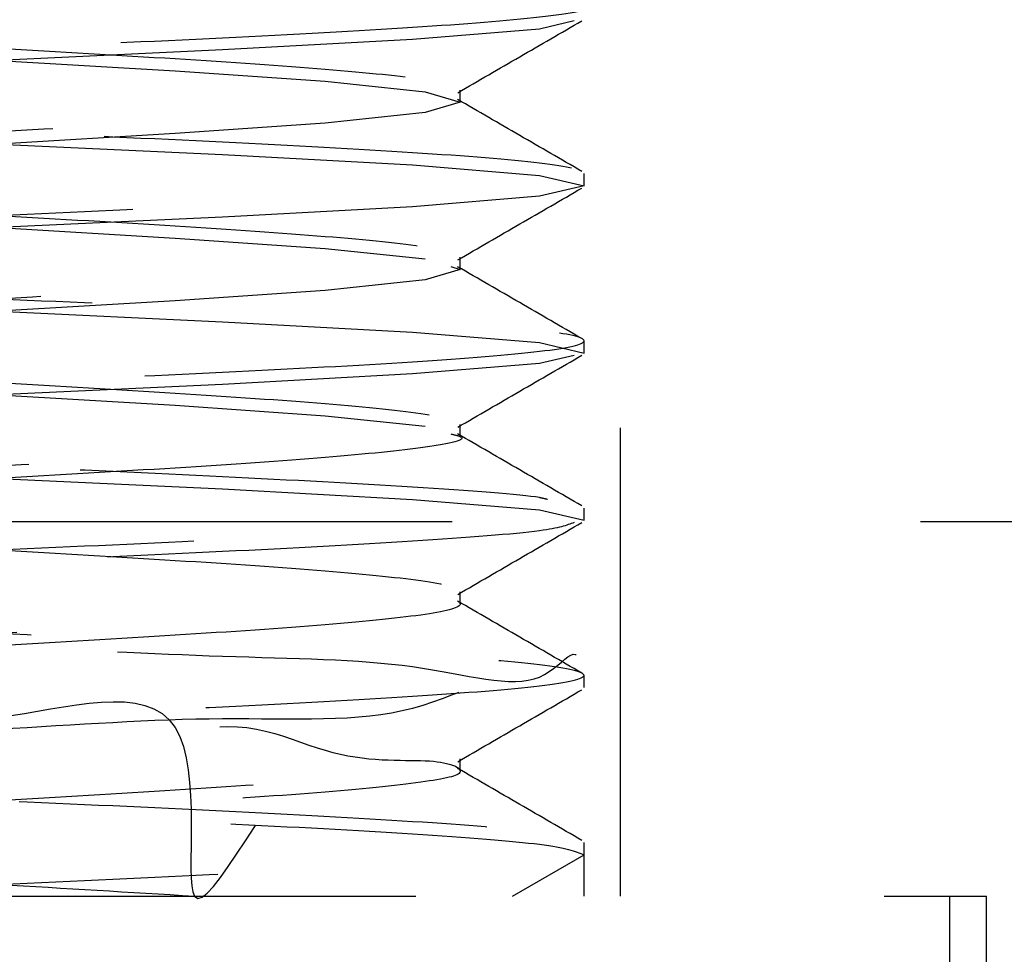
# Model space of a CAD drawing. Header units: inches. Extents: x 1907 to 2452, y -210 to -54.
# Tile 714 of 1056: x 2144.729 to 2144.939, y -177.504 to -177.305. Entities that reach past the tile are written whole.
import ezdxf

# ---------------------------------------------------------------- set-up
doc = ezdxf.new("R2010")
doc.units = ezdxf.units.IN
doc.header["$LTSCALE"] = 0.5
doc.header["$MEASUREMENT"] = 0
doc.linetypes.add('HIDDEN', pattern=[0.22499999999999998, 0.15, -0.075])
doc.layers.add('SID-M-H', color=4, linetype='HIDDEN')

msp = doc.modelspace()

# ---------------------------------------------------------------- linework, layer by layer
at = {"layer": 'SID-M-H'}
for p, q in [((2144.856872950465, -177.491832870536), (2144.856872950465, -177.081832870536)), ((2144.839545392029, -177.3066691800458), (2144.812448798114, -177.3089013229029)), ((2144.846930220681, -177.3049367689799), (2144.839545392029, -177.3066691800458)), ((2144.812448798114, -177.3089013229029), (2144.771895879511, -177.3111334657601)), ((2144.771895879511, -177.3111334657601), (2144.724060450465, -177.3133656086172)), ((2144.724060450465, -177.3133656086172), (2144.761785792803, -177.3155977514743)), ((2144.761785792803, -177.3155977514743), (2144.793767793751, -177.3178298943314)), ((2144.793767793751, -177.3178298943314), (2144.815137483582, -177.3200620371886)), ((2144.815137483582, -177.3200620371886), (2144.822641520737, -177.3222941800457)), ((2144.822641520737, -177.3222941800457), (2144.822641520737, -177.319690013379)), ((2144.822641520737, -177.3222941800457), (2144.815137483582, -177.3245263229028)), ((2144.815137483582, -177.3245263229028), (2144.793767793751, -177.3267584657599)), ((2144.793767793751, -177.3267584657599), (2144.761785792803, -177.3289906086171)), ((2144.761785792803, -177.3289906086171), (2144.724060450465, -177.3312227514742)), ((2144.724060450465, -177.3312227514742), (2144.771895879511, -177.3334548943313)), ((2144.771895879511, -177.3334548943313), (2144.812448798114, -177.3356870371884)), ((2144.812448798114, -177.3356870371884), (2144.839545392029, -177.3379191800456)), ((2144.839545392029, -177.3379191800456), (2144.849060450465, -177.3401513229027)), ((2144.849060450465, -177.3401513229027), (2144.849060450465, -177.337547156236)), ((2144.849060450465, -177.3401513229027), (2144.839545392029, -177.3423834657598)), ((2144.839545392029, -177.3423834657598), (2144.812448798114, -177.3446156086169)), ((2144.812448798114, -177.3446156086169), (2144.771895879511, -177.3468477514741)), ((2144.771895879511, -177.3468477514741), (2144.724060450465, -177.3490798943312)), ((2144.724060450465, -177.3490798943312), (2144.761785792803, -177.3513120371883)), ((2144.761785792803, -177.3513120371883), (2144.793767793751, -177.3535441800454)), ((2144.793767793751, -177.3535441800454), (2144.815137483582, -177.3557763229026)), ((2144.815137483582, -177.3557763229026), (2144.815137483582, -177.3557763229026)), ((2144.822641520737, -177.3580084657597), (2144.822641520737, -177.355404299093)), ((2144.822641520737, -177.3580084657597), (2144.815137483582, -177.3602406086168)), ((2144.820629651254, -177.3574100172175), (2144.822641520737, -177.3580084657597)), ((2144.815137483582, -177.3602406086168), (2144.793767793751, -177.3624727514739)), ((2144.793767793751, -177.3624727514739), (2144.761785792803, -177.3647048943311)), ((2144.761785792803, -177.3647048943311), (2144.724060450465, -177.3669370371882)), ((2144.724060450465, -177.3669370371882), (2144.771895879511, -177.3691691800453)), ((2144.771895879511, -177.3691691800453), (2144.812448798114, -177.3714013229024)), ((2144.812448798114, -177.3714013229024), (2144.839545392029, -177.3736334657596)), ((2144.839545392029, -177.3736334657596), (2144.849060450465, -177.3758656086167)), ((2144.849060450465, -177.3758656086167), (2144.849060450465, -177.37326144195)), ((2144.849060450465, -177.3758656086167), (2144.849060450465, -177.3758656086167)), ((2144.839545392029, -177.3780977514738), (2144.812448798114, -177.3803298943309)), ((2144.846930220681, -177.3763653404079), (2144.839545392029, -177.3780977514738)), ((2144.812448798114, -177.3803298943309), (2144.771895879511, -177.3825620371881)), ((2144.771895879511, -177.3825620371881), (2144.724060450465, -177.3847941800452)), ((2144.724060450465, -177.3847941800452), (2144.761785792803, -177.3870263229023)), ((2144.761785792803, -177.3870263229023), (2144.793767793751, -177.3892584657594)), ((2144.793767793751, -177.3892584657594), (2144.815137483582, -177.3914906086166)), ((2144.815137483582, -177.3914906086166), (2144.815137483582, -177.3914906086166)), ((2144.822641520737, -177.3937227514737), (2144.822641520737, -177.391118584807)), ((2144.724060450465, -177.4026513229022), (2144.771895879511, -177.4048834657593)), ((2144.771895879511, -177.4048834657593), (2144.812448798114, -177.4071156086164)), ((2144.812448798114, -177.4071156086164), (2144.839545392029, -177.4093477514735)), ((2144.839545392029, -177.4093477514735), (2144.849060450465, -177.4115798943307)), ((2144.849060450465, -177.4115798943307), (2144.849060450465, -177.408975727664)), ((2144.120886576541, -177.411832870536), (2146.808886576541, -177.411832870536)), ((2144.120886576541, -177.411832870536), (2146.808886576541, -177.411832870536)), ((2144.849060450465, -177.4115798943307), (2144.849060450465, -177.4115798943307)), ((2144.822641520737, -177.4294370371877), (2144.822641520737, -177.426832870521)), ((2144.849060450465, -177.4472941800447), (2144.849060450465, -177.444690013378)), ((2144.822641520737, -177.4651513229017), (2144.822641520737, -177.462547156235)), ((2144.849060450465, -177.4830084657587), (2144.849060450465, -177.480404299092)), ((2144.833776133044, -177.491832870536), (2144.849060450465, -177.4830084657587)), ((2144.849060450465, -177.491832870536), (2144.849060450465, -177.4830084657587)), ((2144.513122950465, -177.491832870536), (2144.934997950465, -177.491832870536)), ((2144.927185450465, -177.7214247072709), (2144.927185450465, -177.491832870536)), ((2144.934997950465, -177.741832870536), (2144.934997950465, -177.491832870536))]:
    msp.add_line(p, q, dxfattribs=at)
for points, knots in [([(2144.631336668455, -176.1964323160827), (2144.631801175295, -176.1965955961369), (2144.634382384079, -176.19750292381), (2144.653311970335, -176.1991542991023), (2144.685145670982, -176.2013864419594), (2144.7241159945, -176.2036185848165), (2144.762753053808, -176.2058507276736), (2144.795586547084, -176.2080828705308), (2144.81750752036, -176.2103150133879), (2144.825208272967, -176.212547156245), (2144.817508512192, -176.2147792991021), (2144.795582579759, -176.2170114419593), (2144.76276793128, -176.2192435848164), (2144.724060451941, -176.2214757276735), (2144.685352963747, -176.2237078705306), (2144.652538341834, -176.2259400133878), (2144.630612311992, -176.2281721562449), (2144.622912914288, -176.230404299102), (2144.630612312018, -176.2326364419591), (2144.652538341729, -176.2348685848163), (2144.685352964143, -176.2371007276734), (2144.724060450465, -176.2393328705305), (2144.762767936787, -176.2415650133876), (2144.795582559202, -176.2437971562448), (2144.81750858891, -176.2460292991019), (2144.82520798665, -176.248261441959), (2144.81750858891, -176.2504935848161), (2144.795582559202, -176.2527257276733), (2144.762767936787, -176.2549578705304), (2144.724060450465, -176.2571900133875), (2144.685352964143, -176.2594221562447), (2144.652538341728, -176.2616542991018), (2144.63061231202, -176.2638864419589), (2144.62291291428, -176.266118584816), (2144.63061231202, -176.2683507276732), (2144.652538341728, -176.2705828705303), (2144.685352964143, -176.2728150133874), (2144.724060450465, -176.2750471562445), (2144.762767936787, -176.2772792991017), (2144.795582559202, -176.2795114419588), (2144.81750858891, -176.2817435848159), (2144.82520798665, -176.283975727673), (2144.81750858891, -176.2862078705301), (2144.795582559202, -176.2884400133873), (2144.762767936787, -176.2906721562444), (2144.724060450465, -176.2929042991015), (2144.685352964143, -176.2951364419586), (2144.652538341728, -176.2973685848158), (2144.63061231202, -176.2996007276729), (2144.62291291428, -176.30183287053), (2144.63061231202, -176.3040650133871), (2144.652538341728, -176.3062971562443), (2144.685352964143, -176.3085292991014), (2144.724060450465, -176.3107614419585), (2144.762767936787, -176.3129935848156), (2144.795582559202, -176.3152257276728), (2144.81750858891, -176.3174578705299), (2144.82520798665, -176.319690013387), (2144.81750858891, -176.3219221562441), (2144.795582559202, -176.3241542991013), (2144.762767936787, -176.3263864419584), (2144.724060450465, -176.3286185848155), (2144.685352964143, -176.3308507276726), (2144.652538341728, -176.3330828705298), (2144.63061231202, -176.3353150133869), (2144.62291291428, -176.337547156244), (2144.63061231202, -176.3397792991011), (2144.652538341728, -176.3420114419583), (2144.685352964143, -176.3442435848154), (2144.724060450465, -176.3464757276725), (2144.762767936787, -176.3487078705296), (2144.795582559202, -176.3509400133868), (2144.81750858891, -176.3531721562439), (2144.82520798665, -176.355404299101), (2144.81750858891, -176.3576364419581), (2144.795582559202, -176.3598685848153), (2144.762767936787, -176.3621007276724), (2144.724060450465, -176.3643328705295), (2144.685352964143, -176.3665650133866), (2144.652538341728, -176.3687971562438), (2144.63061231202, -176.3710292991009), (2144.62291291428, -176.373261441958), (2144.63061231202, -176.3754935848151), (2144.652538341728, -176.3777257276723), (2144.685352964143, -176.3799578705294), (2144.724060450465, -176.3821900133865), (2144.762767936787, -176.3844221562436), (2144.795582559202, -176.3866542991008), (2144.81750858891, -176.3888864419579), (2144.82520798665, -176.391118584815), (2144.81750858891, -176.3933507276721), (2144.795582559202, -176.3955828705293), (2144.762767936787, -176.3978150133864), (2144.724060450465, -176.4000471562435), (2144.685352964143, -176.4022792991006), (2144.652538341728, -176.4045114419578), (2144.63061231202, -176.4067435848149), (2144.62291291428, -176.408975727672), (2144.63061231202, -176.4112078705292), (2144.652538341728, -176.4134400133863), (2144.685352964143, -176.4156721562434), (2144.724060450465, -176.4179042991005), (2144.762767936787, -176.4201364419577), (2144.795582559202, -176.4223685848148), (2144.81750858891, -176.4246007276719), (2144.82520798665, -176.426832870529), (2144.81750858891, -176.4290650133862), (2144.795582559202, -176.4312971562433), (2144.762767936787, -176.4335292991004), (2144.724060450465, -176.4357614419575), (2144.685352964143, -176.4379935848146), (2144.652538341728, -176.4402257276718), (2144.63061231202, -176.4424578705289), (2144.62291291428, -176.444690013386), (2144.63061231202, -176.4469221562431), (2144.652538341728, -176.4491542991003), (2144.685352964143, -176.4513864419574), (2144.724060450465, -176.4536185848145), (2144.762767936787, -176.4558507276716), (2144.795582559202, -176.4580828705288), (2144.81750858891, -176.4603150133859), (2144.82520798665, -176.462547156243), (2144.81750858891, -176.4647792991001), (2144.795582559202, -176.4670114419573), (2144.762767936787, -176.4692435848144), (2144.724060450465, -176.4714757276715), (2144.685352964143, -176.4737078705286), (2144.652538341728, -176.4759400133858), (2144.63061231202, -176.4781721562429), (2144.62291291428, -176.4804042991), (2144.63061231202, -176.4826364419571), (2144.652538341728, -176.4848685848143), (2144.685352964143, -176.4871007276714), (2144.724060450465, -176.4893328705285), (2144.762767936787, -176.4915650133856), (2144.795582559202, -176.4937971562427), (2144.81750858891, -176.4960292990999), (2144.82520798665, -176.498261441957), (2144.81750858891, -176.5004935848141), (2144.795582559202, -176.5027257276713), (2144.762767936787, -176.5049578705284), (2144.724060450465, -176.5071900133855), (2144.685352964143, -176.5094221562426), (2144.652538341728, -176.5116542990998), (2144.63061231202, -176.5138864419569), (2144.62291291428, -176.516118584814), (2144.63061231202, -176.5183507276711), (2144.652538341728, -176.5205828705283), (2144.685352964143, -176.5228150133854), (2144.724060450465, -176.5250471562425), (2144.762767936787, -176.5272792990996), (2144.795582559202, -176.5295114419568), (2144.81750858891, -176.5317435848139), (2144.82520798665, -176.533975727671), (2144.81750858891, -176.5362078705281), (2144.795582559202, -176.5384400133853), (2144.762767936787, -176.5406721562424), (2144.724060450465, -176.5429042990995), (2144.685352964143, -176.5451364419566), (2144.652538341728, -176.5473685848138), (2144.63061231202, -176.5496007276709), (2144.62291291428, -176.551832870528), (2144.63061231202, -176.5540650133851), (2144.652538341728, -176.5562971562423), (2144.685352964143, -176.5585292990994), (2144.724060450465, -176.5607614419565), (2144.762767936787, -176.5629935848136), (2144.795582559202, -176.5652257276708), (2144.81750858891, -176.5674578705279), (2144.82520798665, -176.569690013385), (2144.81750858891, -176.5719221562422), (2144.795582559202, -176.5741542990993), (2144.762767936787, -176.5763864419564), (2144.724060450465, -176.5786185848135), (2144.685352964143, -176.5808507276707), (2144.652538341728, -176.5830828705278), (2144.63061231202, -176.5853150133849), (2144.62291291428, -176.587547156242), (2144.63061231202, -176.5897792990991), (2144.652538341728, -176.5920114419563), (2144.685352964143, -176.5942435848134), (2144.724060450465, -176.5964757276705), (2144.762767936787, -176.5987078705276), (2144.795582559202, -176.6009400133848), (2144.81750858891, -176.6031721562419), (2144.82520798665, -176.605404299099), (2144.81750858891, -176.6076364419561), (2144.795582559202, -176.6098685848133), (2144.762767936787, -176.6121007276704), (2144.724060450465, -176.6143328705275), (2144.685352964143, -176.6165650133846), (2144.652538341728, -176.6187971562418), (2144.63061231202, -176.6210292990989), (2144.62291291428, -176.623261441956), (2144.63061231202, -176.6254935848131), (2144.652538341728, -176.6277257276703), (2144.685352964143, -176.6299578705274), (2144.724060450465, -176.6321900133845), (2144.762767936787, -176.6344221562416), (2144.795582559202, -176.6366542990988), (2144.81750858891, -176.6388864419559), (2144.82520798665, -176.641118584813), (2144.81750858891, -176.6433507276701), (2144.795582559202, -176.6455828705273), (2144.762767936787, -176.6478150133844), (2144.724060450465, -176.6500471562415), (2144.685352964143, -176.6522792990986), (2144.652538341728, -176.6545114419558), (2144.63061231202, -176.6567435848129), (2144.62291291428, -176.65897572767), (2144.63061231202, -176.6612078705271), (2144.652538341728, -176.6634400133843), (2144.685352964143, -176.6656721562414), (2144.724060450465, -176.6679042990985), (2144.762767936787, -176.6701364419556), (2144.795582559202, -176.6723685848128), (2144.81750858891, -176.6746007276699), (2144.82520798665, -176.676832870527), (2144.81750858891, -176.6790650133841), (2144.795582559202, -176.6812971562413), (2144.762767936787, -176.6835292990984), (2144.724060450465, -176.6857614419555), (2144.685352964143, -176.6879935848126), (2144.652538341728, -176.6902257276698), (2144.63061231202, -176.6924578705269), (2144.62291291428, -176.694690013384), (2144.63061231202, -176.6969221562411), (2144.652538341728, -176.6991542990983), (2144.685352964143, -176.7013864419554), (2144.724060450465, -176.7036185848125), (2144.762767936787, -176.7058507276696), (2144.795582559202, -176.7080828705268), (2144.81750858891, -176.7103150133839), (2144.82520798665, -176.712547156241), (2144.81750858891, -176.7147792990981), (2144.795582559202, -176.7170114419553), (2144.762767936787, -176.7192435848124), (2144.724060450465, -176.7214757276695), (2144.685352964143, -176.7237078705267), (2144.652538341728, -176.7259400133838), (2144.63061231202, -176.7281721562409), (2144.62291291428, -176.730404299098), (2144.63061231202, -176.7326364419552), (2144.652538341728, -176.7348685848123), (2144.685352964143, -176.7371007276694), (2144.724060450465, -176.7393328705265), (2144.762767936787, -176.7415650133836), (2144.795582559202, -176.7437971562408), (2144.81750858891, -176.7460292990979), (2144.82520798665, -176.748261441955), (2144.81750858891, -176.7504935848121), (2144.795582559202, -176.7527257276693), (2144.762767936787, -176.7549578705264), (2144.724060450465, -176.7571900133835), (2144.685352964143, -176.7594221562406), (2144.652538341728, -176.7616542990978), (2144.63061231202, -176.7638864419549), (2144.62291291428, -176.766118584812), (2144.63061231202, -176.7683507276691), (2144.652538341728, -176.7705828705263), (2144.685352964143, -176.7728150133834), (2144.724060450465, -176.7750471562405), (2144.762767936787, -176.7772792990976), (2144.795582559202, -176.7795114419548), (2144.81750858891, -176.7817435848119), (2144.82520798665, -176.783975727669), (2144.81750858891, -176.7862078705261), (2144.795582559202, -176.7884400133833), (2144.762767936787, -176.7906721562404), (2144.724060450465, -176.7929042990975), (2144.685352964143, -176.7951364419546), (2144.652538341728, -176.7973685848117), (2144.63061231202, -176.7996007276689), (2144.62291291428, -176.801832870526), (2144.63061231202, -176.8040650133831), (2144.652538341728, -176.8062971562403), (2144.685352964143, -176.8085292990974), (2144.724060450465, -176.8107614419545), (2144.762767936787, -176.8129935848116), (2144.795582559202, -176.8152257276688), (2144.81750858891, -176.8174578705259), (2144.82520798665, -176.819690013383), (2144.81750858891, -176.8219221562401), (2144.795582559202, -176.8241542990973), (2144.762767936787, -176.8263864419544), (2144.724060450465, -176.8286185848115), (2144.685352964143, -176.8308507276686), (2144.652538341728, -176.8330828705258), (2144.63061231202, -176.8353150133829), (2144.62291291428, -176.83754715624), (2144.63061231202, -176.8397792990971), (2144.652538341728, -176.8420114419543), (2144.685352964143, -176.8442435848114), (2144.724060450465, -176.8464757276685), (2144.762767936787, -176.8487078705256), (2144.795582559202, -176.8509400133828), (2144.81750858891, -176.8531721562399), (2144.82520798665, -176.855404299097), (2144.81750858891, -176.8576364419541), (2144.795582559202, -176.8598685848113), (2144.762767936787, -176.8621007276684), (2144.724060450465, -176.8643328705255), (2144.685352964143, -176.8665650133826), (2144.652538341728, -176.8687971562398), (2144.63061231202, -176.8710292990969), (2144.62291291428, -176.873261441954), (2144.63061231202, -176.8754935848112), (2144.652538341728, -176.8777257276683), (2144.685352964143, -176.8799578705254), (2144.724060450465, -176.8821900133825), (2144.762767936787, -176.8844221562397), (2144.795582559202, -176.8866542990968), (2144.81750858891, -176.8888864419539), (2144.82520798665, -176.891118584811), (2144.81750858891, -176.8933507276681), (2144.795582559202, -176.8955828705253), (2144.762767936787, -176.8978150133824), (2144.724060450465, -176.9000471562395), (2144.685352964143, -176.9022792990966), (2144.652538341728, -176.9045114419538), (2144.63061231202, -176.9067435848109), (2144.62291291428, -176.908975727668), (2144.63061231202, -176.9112078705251), (2144.652538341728, -176.9134400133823), (2144.685352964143, -176.9156721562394), (2144.724060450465, -176.9179042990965), (2144.762767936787, -176.9201364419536), (2144.795582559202, -176.9223685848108), (2144.81750858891, -176.9246007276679), (2144.82520798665, -176.926832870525), (2144.81750858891, -176.9290650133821), (2144.795582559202, -176.9312971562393), (2144.762767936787, -176.9335292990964), (2144.724060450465, -176.9357614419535), (2144.685352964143, -176.9379935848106), (2144.652538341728, -176.9402257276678), (2144.63061231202, -176.9424578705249), (2144.62291291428, -176.944690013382), (2144.63061231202, -176.9469221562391), (2144.652538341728, -176.9491542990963), (2144.685352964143, -176.9513864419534), (2144.724060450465, -176.9536185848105), (2144.762767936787, -176.9558507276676), (2144.795582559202, -176.9580828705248), (2144.81750858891, -176.9603150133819), (2144.82520798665, -176.962547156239), (2144.81750858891, -176.9647792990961), (2144.795582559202, -176.9670114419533), (2144.762767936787, -176.9692435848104), (2144.724060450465, -176.9714757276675), (2144.685352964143, -176.9737078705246), (2144.652538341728, -176.9759400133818), (2144.63061231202, -176.9781721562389), (2144.62291291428, -176.980404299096), (2144.63061231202, -176.9826364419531), (2144.652538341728, -176.9848685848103), (2144.685352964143, -176.9871007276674), (2144.724060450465, -176.9893328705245), (2144.762767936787, -176.9915650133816), (2144.795582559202, -176.9937971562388), (2144.81750858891, -176.9960292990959), (2144.82520798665, -176.998261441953), (2144.81750858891, -177.0004935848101), (2144.795582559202, -177.0027257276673), (2144.762767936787, -177.0049578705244), (2144.724060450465, -177.0071900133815), (2144.685352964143, -177.0094221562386), (2144.652538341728, -177.0116542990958), (2144.63061231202, -177.0138864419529), (2144.62291291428, -177.01611858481), (2144.63061231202, -177.0183507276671), (2144.652538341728, -177.0205828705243), (2144.685352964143, -177.0228150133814), (2144.724060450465, -177.0250471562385), (2144.762767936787, -177.0272792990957), (2144.795582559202, -177.0295114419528), (2144.81750858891, -177.0317435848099), (2144.82520798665, -177.033975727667), (2144.81750858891, -177.0362078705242), (2144.795582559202, -177.0384400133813), (2144.762767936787, -177.0406721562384), (2144.724060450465, -177.0429042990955), (2144.685352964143, -177.0451364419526), (2144.652538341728, -177.0473685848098), (2144.63061231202, -177.0496007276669), (2144.62291291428, -177.051832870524), (2144.63061231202, -177.0540650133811), (2144.652538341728, -177.0562971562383), (2144.685352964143, -177.0585292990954), (2144.724060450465, -177.0607614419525), (2144.762767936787, -177.0629935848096), (2144.795582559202, -177.0652257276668), (2144.81750858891, -177.0674578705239), (2144.82520798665, -177.069690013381), (2144.81750858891, -177.0719221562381), (2144.795582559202, -177.0741542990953), (2144.762767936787, -177.0763864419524), (2144.724060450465, -177.0786185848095), (2144.685352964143, -177.0808507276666), (2144.652538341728, -177.0830828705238), (2144.63061231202, -177.0853150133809), (2144.62291291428, -177.087547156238), (2144.63061231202, -177.0897792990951), (2144.652538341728, -177.0920114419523), (2144.685352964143, -177.0942435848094), (2144.724060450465, -177.0964757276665), (2144.762767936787, -177.0987078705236), (2144.795582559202, -177.1009400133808), (2144.81750858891, -177.1031721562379), (2144.82520798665, -177.105404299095), (2144.81750858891, -177.1076364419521), (2144.795582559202, -177.1098685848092), (2144.762767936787, -177.1121007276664), (2144.724060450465, -177.1143328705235), (2144.685352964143, -177.1165650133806), (2144.652538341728, -177.1187971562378), (2144.63061231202, -177.1210292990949), (2144.62291291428, -177.123261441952), (2144.63061231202, -177.1254935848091), (2144.652538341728, -177.1277257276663), (2144.685352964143, -177.1299578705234), (2144.724060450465, -177.1321900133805), (2144.762767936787, -177.1344221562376), (2144.795582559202, -177.1366542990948), (2144.81750858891, -177.1388864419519), (2144.82520798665, -177.141118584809), (2144.81750858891, -177.1433507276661), (2144.795582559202, -177.1455828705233), (2144.762767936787, -177.1478150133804), (2144.724060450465, -177.1500471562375), (2144.685352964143, -177.1522792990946), (2144.652538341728, -177.1545114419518), (2144.63061231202, -177.1567435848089), (2144.62291291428, -177.158975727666), (2144.63061231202, -177.1612078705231), (2144.652538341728, -177.1634400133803), (2144.685352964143, -177.1656721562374), (2144.724060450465, -177.1679042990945), (2144.762767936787, -177.1701364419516), (2144.795582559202, -177.1723685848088), (2144.81750858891, -177.1746007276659), (2144.82520798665, -177.176832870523), (2144.81750858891, -177.1790650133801), (2144.795582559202, -177.1812971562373), (2144.762767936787, -177.1835292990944), (2144.724060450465, -177.1857614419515), (2144.685352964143, -177.1879935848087), (2144.652538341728, -177.1902257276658), (2144.63061231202, -177.1924578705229), (2144.62291291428, -177.19469001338), (2144.63061231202, -177.1969221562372), (2144.652538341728, -177.1991542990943), (2144.685352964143, -177.2013864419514), (2144.724060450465, -177.2036185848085), (2144.762767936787, -177.2058507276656), (2144.795582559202, -177.2080828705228), (2144.81750858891, -177.2103150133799), (2144.82520798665, -177.212547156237), (2144.81750858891, -177.2147792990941), (2144.795582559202, -177.2170114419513), (2144.762767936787, -177.2192435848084), (2144.724060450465, -177.2214757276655), (2144.685352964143, -177.2237078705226), (2144.652538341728, -177.2259400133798), (2144.63061231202, -177.2281721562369), (2144.62291291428, -177.230404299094), (2144.63061231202, -177.2326364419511), (2144.652538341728, -177.2348685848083), (2144.685352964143, -177.2371007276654), (2144.724060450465, -177.2393328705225), (2144.762767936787, -177.2415650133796), (2144.795582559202, -177.2437971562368), (2144.81750858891, -177.2460292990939), (2144.82520798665, -177.248261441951), (2144.81750858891, -177.2504935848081), (2144.795582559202, -177.2527257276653), (2144.762767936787, -177.2549578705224), (2144.724060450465, -177.2571900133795), (2144.685352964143, -177.2594221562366), (2144.652538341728, -177.2616542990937), (2144.63061231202, -177.2638864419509), (2144.62291291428, -177.266118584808), (2144.63061231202, -177.2683507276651), (2144.652538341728, -177.2705828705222), (2144.685352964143, -177.2728150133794), (2144.724060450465, -177.2750471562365), (2144.762767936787, -177.2772792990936), (2144.795582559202, -177.2795114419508), (2144.81750858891, -177.2817435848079), (2144.82520798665, -177.283975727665), (2144.81750858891, -177.2862078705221), (2144.795582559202, -177.2884400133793), (2144.762767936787, -177.2906721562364), (2144.724060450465, -177.2929042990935), (2144.685352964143, -177.2951364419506), (2144.652538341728, -177.2973685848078), (2144.63061231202, -177.2996007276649), (2144.62291291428, -177.301832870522), (2144.63061231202, -177.3040650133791), (2144.652538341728, -177.3062971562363), (2144.685352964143, -177.3085292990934), (2144.724060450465, -177.3107614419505), (2144.762767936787, -177.3129935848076), (2144.795582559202, -177.3152257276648), (2144.81750858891, -177.3174578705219), (2144.82520798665, -177.319690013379), (2144.81750858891, -177.3219221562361), (2144.795582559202, -177.3241542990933), (2144.762767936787, -177.3263864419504), (2144.724060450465, -177.3286185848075), (2144.685352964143, -177.3308507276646), (2144.652538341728, -177.3330828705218), (2144.63061231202, -177.3353150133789), (2144.62291291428, -177.337547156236), (2144.63061231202, -177.3397792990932), (2144.652538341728, -177.3420114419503), (2144.685352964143, -177.3442435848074), (2144.724060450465, -177.3464757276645), (2144.762767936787, -177.3487078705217), (2144.795582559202, -177.3509400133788), (2144.81750858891, -177.3531721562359), (2144.82520798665, -177.355404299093), (2144.81750858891, -177.3576364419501), (2144.795582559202, -177.3598685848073), (2144.762767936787, -177.3621007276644), (2144.724060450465, -177.3643328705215), (2144.685352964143, -177.3665650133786), (2144.652538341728, -177.3687971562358), (2144.63061231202, -177.3710292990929), (2144.62291291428, -177.37326144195), (2144.63061231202, -177.3754935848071), (2144.652538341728, -177.3777257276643), (2144.685352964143, -177.3799578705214), (2144.724060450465, -177.3821900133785), (2144.762767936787, -177.3844221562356), (2144.795582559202, -177.3866542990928), (2144.81750858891, -177.3888864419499), (2144.82520798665, -177.391118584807), (2144.81750858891, -177.3933507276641), (2144.795582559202, -177.3955828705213), (2144.762767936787, -177.3978150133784), (2144.724060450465, -177.4000471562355), (2144.685352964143, -177.4022792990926), (2144.652538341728, -177.4045114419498), (2144.63061231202, -177.4067435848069), (2144.62291291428, -177.4089757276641), (2144.63061231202, -177.4112078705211), (2144.652538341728, -177.4134400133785), (2144.685352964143, -177.4156721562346), (2144.724060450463, -177.4179042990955), (2144.762767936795, -177.4201364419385), (2144.795582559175, -177.4223685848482), (2144.817508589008, -177.4246007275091), (2144.825207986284, -177.4268328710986), (2144.817508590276, -177.4290650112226), (2144.795582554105, -177.4312971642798), (2144.762767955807, -177.4335292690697), (2144.724060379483, -177.4357615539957), (2144.685353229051, -177.4379931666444), (2144.652537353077, -177.4402272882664), (2144.630616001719, -177.4424520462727), (2144.622899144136, -177.4447117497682), (2144.630663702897, -177.4468410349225), (2144.652346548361, -177.4494570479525), (2144.686068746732, -177.450256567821), (2144.721389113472, -177.45783533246), (2144.771732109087, -177.4404605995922), (2144.758533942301, -177.5189446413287), (2144.793572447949, -177.4430096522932), (2144.817564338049, -177.4639327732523), (2144.825193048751, -177.461577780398), (2144.817512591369, -177.465039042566), (2144.795581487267, -177.4669418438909), (2144.762768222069, -177.4692622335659), (2144.724060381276, -177.4714707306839), (2144.68535295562, -177.4737092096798), (2144.65253844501, -177.475939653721), (2144.630611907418, -177.478172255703), (2144.622914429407, -177.4804042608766), (2144.630606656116, -177.4826364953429), (2144.652559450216, -177.4848684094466), (2144.685274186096, -177.4871013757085), (2144.725855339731, -177.4894160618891), (2144.752094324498, -177.4909985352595), (2144.765928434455, -177.491832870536)], [0, 0, 0, 0, 0.0003773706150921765, 0.002097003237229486, 0.003816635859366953, 0.005536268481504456, 0.007255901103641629, 0.008975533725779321, 0.01069516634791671, 0.01241479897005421, 0.0141344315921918, 0.0158540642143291, 0.01757369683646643, 0.01929332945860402, 0.02101296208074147, 0.02273259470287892, 0.02445222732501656, 0.02617185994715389, 0.02789149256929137, 0.02961112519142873, 0.03133075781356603, 0.03305039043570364, 0.03477002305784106, 0.03648965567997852, 0.03820928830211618, 0.03992892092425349, 0.04164855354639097, 0.04336818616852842, 0.04508781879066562, 0.04680745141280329, 0.04852708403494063, 0.05024671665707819, 0.05196634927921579, 0.05368598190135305, 0.05540561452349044, 0.05712524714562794, 0.05884487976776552, 0.06056451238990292, 0.06228414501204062, 0.06400377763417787, 0.06572341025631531, 0.06744304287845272, 0.06916267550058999, 0.07088230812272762, 0.07260194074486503, 0.07432157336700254, 0.07604120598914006, 0.07776083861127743, 0.07948047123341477, 0.08120010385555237, 0.08291973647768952, 0.0846393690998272, 0.08635900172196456, 0.0880786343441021, 0.08979826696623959, 0.09151789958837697, 0.0932375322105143, 0.09495716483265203, 0.09667679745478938, 0.09839643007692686, 0.1001160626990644, 0.1018356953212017, 0.1035553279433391, 0.1052749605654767, 0.1069945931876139, 0.1087142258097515, 0.1104338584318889, 0.1121534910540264, 0.113873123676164, 0.1155927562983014, 0.1173123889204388, 0.1190320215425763, 0.1207516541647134, 0.1224712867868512, 0.1241909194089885, 0.1259105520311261, 0.1276301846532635, 0.129349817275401, 0.1310694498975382, 0.1327890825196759, 0.1345087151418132, 0.1362283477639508, 0.1379479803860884, 0.1396676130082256, 0.1413872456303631, 0.1431068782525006, 0.1448265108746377, 0.1465461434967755, 0.148265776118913, 0.1499854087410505, 0.151705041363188, 0.1534246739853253, 0.1551443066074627, 0.1568639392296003, 0.1585835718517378, 0.1603032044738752, 0.1620228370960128, 0.16374246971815, 0.1654621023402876, 0.1671817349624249, 0.1689013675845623, 0.1706210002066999, 0.1723406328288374, 0.1740602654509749, 0.1757798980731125, 0.1774995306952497, 0.1792191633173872, 0.1809387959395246, 0.1826584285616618, 0.1843780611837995, 0.1860976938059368, 0.1878173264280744, 0.1895369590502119, 0.1912565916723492, 0.1929762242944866, 0.1946958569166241, 0.1964154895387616, 0.1981351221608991, 0.1998547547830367, 0.201574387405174, 0.2032940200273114, 0.205013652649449, 0.206733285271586, 0.2084529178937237, 0.2101725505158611, 0.2118921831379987, 0.2136118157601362, 0.2153314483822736, 0.217051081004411, 0.2187707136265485, 0.2204903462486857, 0.2222099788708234, 0.2239296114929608, 0.2256492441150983, 0.2273688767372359, 0.2290885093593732, 0.2308081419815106, 0.2325277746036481, 0.2342474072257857, 0.2359670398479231, 0.2376866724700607, 0.239406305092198, 0.2411259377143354, 0.2428455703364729, 0.2445652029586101, 0.2462848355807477, 0.2480044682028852, 0.2497241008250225, 0.2514437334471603, 0.2531633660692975, 0.2548829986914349, 0.2566026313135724, 0.2583222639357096, 0.2600418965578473, 0.2617615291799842, 0.2634811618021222, 0.2652007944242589, 0.266920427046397, 0.2686400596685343, 0.270359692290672, 0.2720793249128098, 0.2737989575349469, 0.2755185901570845, 0.2772382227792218, 0.2789578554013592, 0.2806774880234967, 0.2823971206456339, 0.2841167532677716, 0.2858363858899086, 0.2875560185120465, 0.2892756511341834, 0.2909952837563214, 0.2927149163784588, 0.2944345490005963, 0.2961541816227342, 0.2978738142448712, 0.2995934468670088, 0.3013130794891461, 0.3030327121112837, 0.304752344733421, 0.3064719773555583, 0.308191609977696, 0.309911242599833, 0.3116308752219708, 0.3133505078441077, 0.3150701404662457, 0.316789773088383, 0.3185094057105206, 0.3202290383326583, 0.3219486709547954, 0.3236683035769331, 0.3253879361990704, 0.327107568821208, 0.3288272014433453, 0.3305468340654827, 0.3322664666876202, 0.3339860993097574, 0.335705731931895, 0.3374253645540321, 0.3391449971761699, 0.3408646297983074, 0.3425842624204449, 0.3443038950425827, 0.3460235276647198, 0.3477431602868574, 0.3494627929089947, 0.3511824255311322, 0.3529020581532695, 0.3546216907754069, 0.3563413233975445, 0.3580609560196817, 0.3597805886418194, 0.3615002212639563, 0.3632198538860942, 0.3649394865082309, 0.3666591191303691, 0.3683787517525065, 0.370098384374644, 0.3718180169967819, 0.3735376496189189, 0.3752572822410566, 0.3769769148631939, 0.3786965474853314, 0.3804161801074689, 0.3821358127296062, 0.3838554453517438, 0.3855750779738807, 0.3872947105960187, 0.3890143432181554, 0.3907339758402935, 0.392453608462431, 0.3941732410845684, 0.3958928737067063, 0.3976125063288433, 0.3993321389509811, 0.4010517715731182, 0.4027714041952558, 0.4044910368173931, 0.4062106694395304, 0.4079303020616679, 0.4096499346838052, 0.4113695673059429, 0.4130891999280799, 0.4148088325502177, 0.4165284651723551, 0.4182480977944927, 0.4199677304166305, 0.4216873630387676, 0.4234069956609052, 0.4251266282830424, 0.42684626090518, 0.4285658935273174, 0.4302855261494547, 0.4320051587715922, 0.4337247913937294, 0.4354444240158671, 0.437164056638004, 0.4388836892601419, 0.4406033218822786, 0.4423229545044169, 0.444042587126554, 0.4457622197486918, 0.4474818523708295, 0.4492014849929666, 0.4509211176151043, 0.4526407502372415, 0.4543603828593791, 0.4560800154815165, 0.4577996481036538, 0.4595192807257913, 0.4612389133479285, 0.4629585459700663, 0.4646781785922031, 0.4663978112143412, 0.4681174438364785, 0.4698370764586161, 0.4715567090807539, 0.4732763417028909, 0.4749959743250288, 0.4767156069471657, 0.4784352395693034, 0.4801548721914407, 0.4818745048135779, 0.4835941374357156, 0.4853137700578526, 0.4870334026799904, 0.4887530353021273, 0.4904726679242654, 0.4921923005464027, 0.4939119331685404, 0.4956315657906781, 0.4973511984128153, 0.4990708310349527, 0.5007904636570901, 0.5025100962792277, 0.504229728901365, 0.5059493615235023, 0.5076689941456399, 0.5093886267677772, 0.5111082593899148, 0.5128278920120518, 0.5145475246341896, 0.516267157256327, 0.5179867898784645, 0.5197064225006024, 0.5214260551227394, 0.5231456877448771, 0.5248653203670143, 0.5265849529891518, 0.5283045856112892, 0.5300242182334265, 0.531743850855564, 0.5334634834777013, 0.5351831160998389, 0.536902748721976, 0.5386223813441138, 0.5403420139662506, 0.5420616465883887, 0.543781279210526, 0.5455009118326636, 0.5472205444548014, 0.5489401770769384, 0.5506598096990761, 0.5523794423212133, 0.5540990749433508, 0.5558187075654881, 0.5575383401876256, 0.559257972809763, 0.5609776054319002, 0.562697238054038, 0.5644168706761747, 0.5661365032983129, 0.5678561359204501, 0.5695757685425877, 0.5712954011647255, 0.5730150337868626, 0.5747346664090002, 0.5764542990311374, 0.5781739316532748, 0.5798935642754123, 0.5816131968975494, 0.583332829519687, 0.5850524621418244, 0.5867720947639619, 0.5884917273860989, 0.5902113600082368, 0.5919309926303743, 0.5936506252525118, 0.5953702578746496, 0.5970898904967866, 0.5988095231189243, 0.6005291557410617, 0.6022487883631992, 0.6039684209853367, 0.6056880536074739, 0.6074076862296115, 0.6091273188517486, 0.6108469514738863, 0.6125665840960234, 0.6142862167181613, 0.6160058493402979, 0.6177254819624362, 0.6194451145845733, 0.621164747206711, 0.6228843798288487, 0.6246040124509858, 0.6263236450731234, 0.6280432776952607, 0.6297629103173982, 0.6314825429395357, 0.6332021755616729, 0.6349218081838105, 0.6366414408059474, 0.6383610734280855, 0.640080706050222, 0.6418003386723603, 0.6435199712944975, 0.6452396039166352, 0.646959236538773, 0.64867886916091, 0.6503985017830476, 0.6521181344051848, 0.6538377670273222, 0.6555573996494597, 0.6572770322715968, 0.6589966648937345, 0.6607162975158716, 0.6624359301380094, 0.6641555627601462, 0.6658751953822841, 0.6675948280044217, 0.669314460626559, 0.671034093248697, 0.6727537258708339, 0.6744733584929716, 0.6761929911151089, 0.6779126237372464, 0.679632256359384, 0.6813518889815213, 0.6830715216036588, 0.6847911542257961, 0.6865107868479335, 0.6882304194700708, 0.6899500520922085, 0.6916696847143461, 0.6933893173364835, 0.6951089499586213, 0.6968285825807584, 0.698548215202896, 0.7002678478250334, 0.7019874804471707, 0.7037071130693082, 0.7054267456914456, 0.7071463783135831, 0.7088660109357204, 0.710585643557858, 0.7123052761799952, 0.714024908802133, 0.7157445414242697, 0.7174641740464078, 0.719183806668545, 0.7209034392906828, 0.7226230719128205, 0.7243427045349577, 0.7260623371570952, 0.7277819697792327, 0.7295016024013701, 0.7312212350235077, 0.7329408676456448, 0.7346605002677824, 0.7363801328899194, 0.7380997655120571, 0.7398193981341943, 0.7415390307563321, 0.7432586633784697, 0.744978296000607, 0.746697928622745, 0.7484175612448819, 0.7501371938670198, 0.751856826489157, 0.7535764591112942, 0.7552960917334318, 0.7570157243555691, 0.7587353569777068, 0.7604549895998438, 0.7621746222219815, 0.7638942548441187, 0.7656138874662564, 0.767333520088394, 0.7690531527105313, 0.7707727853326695, 0.7724924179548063, 0.774212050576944, 0.7759316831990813, 0.7776513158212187, 0.7793709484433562, 0.7810905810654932, 0.7828102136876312, 0.7845298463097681, 0.7862494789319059, 0.7879691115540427, 0.7896887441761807, 0.7914083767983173, 0.7931280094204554, 0.7948476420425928, 0.7965672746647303, 0.7982869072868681, 0.800006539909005, 0.8017261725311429, 0.8034458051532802, 0.8051654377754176, 0.8068850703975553, 0.8086047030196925, 0.8103243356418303, 0.8120439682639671, 0.8137636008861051, 0.8154832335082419, 0.81720286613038, 0.8189224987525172, 0.8206421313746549, 0.8223617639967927, 0.8240813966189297, 0.8258010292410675, 0.8275206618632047, 0.8292402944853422, 0.8309599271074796, 0.832679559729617, 0.8343991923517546, 0.8361188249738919, 0.8378384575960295, 0.8395580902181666, 0.8412777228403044, 0.8429973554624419, 0.8447169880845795, 0.8464366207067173, 0.8481562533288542, 0.849875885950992, 0.8515955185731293, 0.8533151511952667, 0.855034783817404, 0.8567544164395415, 0.8584740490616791, 0.8601936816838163, 0.8619133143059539, 0.8636329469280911, 0.8653525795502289, 0.8670722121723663, 0.8687918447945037, 0.8705114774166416, 0.8722311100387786, 0.8739507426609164, 0.8756703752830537, 0.8773900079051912, 0.8791096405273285, 0.8808292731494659, 0.8825489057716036, 0.8842685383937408, 0.8859881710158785, 0.8877078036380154, 0.8894274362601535, 0.8911470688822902, 0.8928667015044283, 0.8945863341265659, 0.8963059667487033, 0.898025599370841, 0.899745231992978, 0.9014648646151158, 0.9031844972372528, 0.9049041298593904, 0.9066237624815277, 0.908343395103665, 0.9100630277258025, 0.9117826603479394, 0.9135022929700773, 0.915221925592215, 0.9169415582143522, 0.9186611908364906, 0.9203808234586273, 0.922100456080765, 0.9238200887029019, 0.9255397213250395, 0.9272593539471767, 0.9289789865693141, 0.9306986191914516, 0.932418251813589, 0.9341378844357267, 0.9358575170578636, 0.9375771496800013, 0.9392967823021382, 0.9410164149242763, 0.9427360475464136, 0.9444556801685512, 0.9461753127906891, 0.9478949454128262, 0.949614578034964, 0.9513342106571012, 0.9530538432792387, 0.9547734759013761, 0.9564931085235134, 0.9582127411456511, 0.9599323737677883, 0.961652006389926, 0.9633716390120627, 0.9650912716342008, 0.9668109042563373, 0.9685305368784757, 0.9702501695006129, 0.9718687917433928, 0.9740073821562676, 0.9757270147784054, 0.9774466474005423, 0.97916628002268, 0.9808859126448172, 0.9826055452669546, 0.984325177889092, 0.9860448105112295, 0.987764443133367, 0.9894840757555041, 0.991203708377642, 0.9929233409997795, 0.9946429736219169, 0.9963626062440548, 0.998082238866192, 0.9999999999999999, 0.9999999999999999, 0.9999999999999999, 0.9999999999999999]), ([(2144.841274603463, -177.4071492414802), (2144.840774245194, -177.4070140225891), (2144.837520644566, -177.406134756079), (2144.813704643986, -177.4045114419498), (2144.773421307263, -177.4022792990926), (2144.723985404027, -177.4000471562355), (2144.674999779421, -177.3978150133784), (2144.633365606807, -177.3955828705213), (2144.605570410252, -177.3933507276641), (2144.595805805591, -177.391118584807), (2144.605569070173, -177.3888864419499), (2144.633370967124, -177.3866542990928), (2144.67497967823, -177.3844221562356), (2144.724060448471, -177.3821900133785), (2144.773141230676, -177.3799578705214), (2144.814749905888, -177.3777257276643), (2144.842551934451, -177.3754935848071), (2144.852314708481, -177.37326144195), (2144.842551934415, -177.3710292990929), (2144.814749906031, -177.3687971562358), (2144.773141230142, -177.3665650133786), (2144.724060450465, -177.3643328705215), (2144.674979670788, -177.3621007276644), (2144.633370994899, -177.3598685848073), (2144.605568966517, -177.3576364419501), (2144.595806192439, -177.355404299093), (2144.605568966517, -177.3531721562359), (2144.633370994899, -177.3509400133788), (2144.674979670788, -177.3487078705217), (2144.724060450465, -177.3464757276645), (2144.773141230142, -177.3442435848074), (2144.814749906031, -177.3420114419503), (2144.842551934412, -177.3397792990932), (2144.852314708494, -177.337547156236), (2144.842551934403, -177.3353150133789), (2144.814749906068, -177.3330828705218), (2144.773141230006, -177.3308507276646), (2144.724060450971, -177.3286185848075), (2144.674979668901, -177.3263864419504), (2144.63337100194, -177.3241542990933), (2144.60556894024, -177.3219221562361), (2144.595806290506, -177.319690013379), (2144.605568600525, -177.3174578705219), (2144.6333723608, -177.3152257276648), (2144.674974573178, -177.3129935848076), (2144.724079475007, -177.3107614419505), (2144.773070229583, -177.3085292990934), (2144.815014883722, -177.3062971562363), (2144.841563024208, -177.3040650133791), (2144.852273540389, -177.3024096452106), (2144.847751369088, -177.3014983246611), (2144.846921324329, -177.3013310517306)], [0, 0, 0, 0, 0.003833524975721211, 0.02492765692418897, 0.04602178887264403, 0.06711592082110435, 0.08821005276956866, 0.1093041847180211, 0.1303983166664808, 0.1514924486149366, 0.1725865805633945, 0.1936807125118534, 0.2147748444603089, 0.2358689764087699, 0.2569631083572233, 0.2780572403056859, 0.2991513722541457, 0.3202455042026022, 0.3413396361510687, 0.3624337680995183, 0.3835279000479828, 0.4046220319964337, 0.425716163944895, 0.4468102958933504, 0.467904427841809, 0.488998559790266, 0.5100926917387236, 0.5311868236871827, 0.5522809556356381, 0.5733750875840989, 0.5944692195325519, 0.6155633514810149, 0.6366574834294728, 0.6577516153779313, 0.6788457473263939, 0.6999398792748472, 0.7210340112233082, 0.7421281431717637, 0.7632222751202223, 0.7843164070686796, 0.8054105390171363, 0.826504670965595, 0.8475988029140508, 0.8686929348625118, 0.8897870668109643, 0.9108811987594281, 0.931975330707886, 0.9530694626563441, 0.9741635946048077, 0.9952577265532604, 1, 1, 1, 1]), ([(2144.822091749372, -177.3202707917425), (2144.826506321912, -177.3177101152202), (2144.835338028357, -177.3125872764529), (2144.84417598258, -177.3074691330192), (2144.848596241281, -177.3049093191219)], [0, 0, 0, 0, 0.4998549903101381, 1, 1, 1, 1]), ([(2144.848592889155, -177.3370731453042), (2144.844170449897, -177.3345122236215), (2144.835328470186, -177.3293920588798), (2144.826492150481, -177.3242665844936), (2144.822075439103, -177.3217046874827)], [0, 0, 0, 0, 0.5001639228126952, 1, 1, 1, 1]), ([(2144.822091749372, -177.3559850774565), (2144.826506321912, -177.3534244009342), (2144.835338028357, -177.3483015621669), (2144.84417598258, -177.3431834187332), (2144.848596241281, -177.3406236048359)], [0, 0, 0, 0, 0.4998549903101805, 1, 1, 1, 1]), ([(2144.848592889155, -177.3727874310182), (2144.844170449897, -177.3702265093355), (2144.835328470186, -177.3651063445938), (2144.826492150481, -177.3599808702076), (2144.822075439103, -177.3574189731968)], [0, 0, 0, 0, 0.5001639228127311, 1, 1, 1, 1]), ([(2144.822091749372, -177.3916993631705), (2144.826506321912, -177.3891386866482), (2144.835338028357, -177.3840158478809), (2144.84417598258, -177.3788977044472), (2144.848596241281, -177.37633789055)], [0, 0, 0, 0, 0.4998549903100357, 0.9999999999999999, 0.9999999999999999, 0.9999999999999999, 0.9999999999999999]), ([(2144.820629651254, -177.3931243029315), (2144.821426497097, -177.3933237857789), (2144.825195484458, -177.3942673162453), (2144.816784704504, -177.3959548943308), (2144.795776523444, -177.3981870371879), (2144.762715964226, -177.400419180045), (2144.724074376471, -177.4026513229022), (2144.68534923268, -177.4048834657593), (2144.65253934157, -177.4071156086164), (2144.630612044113, -177.4093477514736), (2144.622912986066, -177.4115798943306), (2144.630612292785, -177.413812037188), (2144.652538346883, -177.4160441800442), (2144.685352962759, -177.418276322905), (2144.724060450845, -177.4205084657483), (2144.762767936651, -177.422740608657), (2144.795582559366, -177.4249727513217), (2144.817508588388, -177.427204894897), (2144.825207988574, -177.4294370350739), (2144.817508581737, -177.4316691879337), (2144.795582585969, -177.4339012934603), (2144.762767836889, -177.4361335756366), (2144.72406082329, -177.4383651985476), (2144.685351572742, -177.44059928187), (2144.652543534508, -177.4428241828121), (2144.630592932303, -177.4450833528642), (2144.622985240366, -177.4472146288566), (2144.630342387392, -177.4498232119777), (2144.653545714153, -177.4506504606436), (2144.681593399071, -177.4581257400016), (2144.736689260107, -177.4412204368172), (2144.709809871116, -177.5198354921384), (2144.760062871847, -177.4440123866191), (2144.795299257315, -177.4639854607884), (2144.817584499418, -177.4620353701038), (2144.825187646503, -177.4653881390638), (2144.817514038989, -177.467320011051), (2144.795581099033, -177.4696326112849), (2144.762768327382, -177.4718431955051), (2144.724060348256, -177.4740811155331), (2144.685352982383, -177.4763117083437), (2144.652538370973, -177.478544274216), (2144.6306121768, -177.480776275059), (2144.622913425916, -177.4830085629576), (2144.630610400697, -177.485240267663), (2144.652361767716, -177.4874553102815), (2144.684479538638, -177.4896456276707), (2144.709593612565, -177.4911033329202), (2144.722162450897, -177.491832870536)], [0, 0, 0, 0, 0.005891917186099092, 0.02786807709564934, 0.04984423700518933, 0.07182039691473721, 0.09379655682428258, 0.1157727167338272, 0.1377488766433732, 0.1597250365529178, 0.1817011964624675, 0.2036773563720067, 0.2256535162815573, 0.2476296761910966, 0.2696058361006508, 0.2915819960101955, 0.3135581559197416, 0.3355343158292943, 0.357510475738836, 0.3794866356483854, 0.4014627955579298, 0.4234389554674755, 0.4454151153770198, 0.467391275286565, 0.4893674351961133, 0.5113435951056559, 0.5333197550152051, 0.5552959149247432, 0.5772720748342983, 0.5992482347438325, 0.6212243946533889, 0.6415644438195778, 0.6714216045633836, 0.6933977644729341, 0.7153739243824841, 0.7373500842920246, 0.7593262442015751, 0.7813024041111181, 0.8032785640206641, 0.8252547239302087, 0.8472308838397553, 0.8692070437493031, 0.891183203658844, 0.9131593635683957, 0.9351355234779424, 0.9571116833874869, 0.9785356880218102, 1, 1, 1, 1]), ([(2144.848592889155, -177.4085017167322), (2144.844170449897, -177.4059407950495), (2144.835328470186, -177.4008206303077), (2144.826492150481, -177.3956951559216), (2144.822075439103, -177.3931332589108)], [0, 0, 0, 0, 0.5001639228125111, 1, 1, 1, 1]), ([(2144.670972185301, -177.491832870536), (2144.679578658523, -177.4913993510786), (2144.696627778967, -177.4905405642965), (2144.731325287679, -177.4890228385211), (2144.773143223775, -177.4870939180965), (2144.814749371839, -177.4848704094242), (2144.842552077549, -177.4826359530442), (2144.852314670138, -177.4804044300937), (2144.84255194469, -177.4781721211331), (2144.814749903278, -177.4759400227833), (2144.77314123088, -177.4737078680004), (2144.724060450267, -177.4714757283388), (2144.674979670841, -177.4692435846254), (2144.633370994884, -177.4670114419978), (2144.605568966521, -177.4647792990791), (2144.595806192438, -177.4625471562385), (2144.605568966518, -177.460315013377), (2144.633370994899, -177.458082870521), (2144.674979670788, -177.4558507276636), (2144.724060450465, -177.4536185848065), (2144.773141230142, -177.4513864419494), (2144.814749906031, -177.4491542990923), (2144.842551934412, -177.4469221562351), (2144.852314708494, -177.444690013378), (2144.842551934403, -177.4424578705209), (2144.814749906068, -177.4402257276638), (2144.773141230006, -177.4379935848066), (2144.724060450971, -177.4357614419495), (2144.674979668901, -177.4335292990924), (2144.63337100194, -177.4312971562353), (2144.60556894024, -177.4290650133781), (2144.595806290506, -177.426832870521), (2144.605568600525, -177.4246007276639), (2144.6333723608, -177.4223685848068), (2144.674974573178, -177.4201364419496), (2144.724079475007, -177.4179042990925), (2144.773070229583, -177.4156721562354), (2144.815014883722, -177.4134400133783), (2144.841563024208, -177.4112078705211), (2144.852273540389, -177.4095525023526), (2144.847751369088, -177.4086411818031), (2144.846921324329, -177.4084739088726)], [0, 0, 0, 0, 0.01516484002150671, 0.03004101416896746, 0.05681710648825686, 0.08359319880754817, 0.1103692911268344, 0.1371453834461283, 0.1639214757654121, 0.1906975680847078, 0.2174736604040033, 0.244249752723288, 0.271025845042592, 0.2978019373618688, 0.324578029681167, 0.3513541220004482, 0.3781302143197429, 0.4049063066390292, 0.4316823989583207, 0.4584584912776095, 0.4852345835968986, 0.5120106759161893, 0.538786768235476, 0.5655628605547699, 0.5923389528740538, 0.6191150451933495, 0.6458911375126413, 0.6726672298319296, 0.6994433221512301, 0.7262194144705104, 0.7529955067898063, 0.77977159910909, 0.8065476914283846, 0.8333237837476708, 0.8600998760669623, 0.886875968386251, 0.9136520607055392, 0.9404281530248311, 0.9672042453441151, 0.9939803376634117, 1, 1, 1, 1]), ([(2144.846930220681, -177.4120796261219), (2144.845353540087, -177.412657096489), (2144.841745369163, -177.4139786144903), (2144.814374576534, -177.4160441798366), (2144.773241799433, -177.4182763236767), (2144.7240335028, -177.4205084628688), (2144.674986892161, -177.422740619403), (2144.633369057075, -177.4249727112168), (2144.605569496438, -177.4272050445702), (2144.59580601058, -177.4294364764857), (2144.605569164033, -177.4316712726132), (2144.633370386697, -177.4338935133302), (2144.67498190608, -177.4361626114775), (2144.724052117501, -177.4382568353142), (2144.773172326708, -177.4410036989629), (2144.814633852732, -177.441314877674), (2144.842985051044, -177.4507161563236), (2144.850007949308, -177.4283876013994), (2144.849228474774, -177.5118641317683), (2144.84529380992, -177.4324932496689), (2144.814558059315, -177.4559089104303), (2144.773192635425, -177.4528785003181), (2144.724046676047, -177.4565207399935), (2144.674983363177, -177.4583750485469), (2144.633369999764, -177.4607084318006), (2144.605569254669, -177.4629134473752), (2144.595806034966, -177.4651528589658), (2144.605569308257, -177.4673830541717), (2144.633369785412, -177.4696157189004), (2144.674984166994, -177.4718477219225), (2144.724043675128, -177.4740799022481), (2144.773203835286, -177.4763120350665), (2144.814516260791, -177.47854418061), (2144.843423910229, -177.4807763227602), (2144.84718160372, -177.4822644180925), (2144.849060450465, -177.4830084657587)], [0, 0, 0, 0, 0.02372055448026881, 0.05428354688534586, 0.08484653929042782, 0.115409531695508, 0.1459725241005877, 0.1765355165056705, 0.2070985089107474, 0.2376615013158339, 0.268224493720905, 0.2987874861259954, 0.3293504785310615, 0.3599134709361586, 0.3904764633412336, 0.4210394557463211, 0.4516024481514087, 0.4821654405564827, 0.5045221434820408, 0.5415551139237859, 0.5721181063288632, 0.602681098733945, 0.6332440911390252, 0.6638070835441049, 0.6943700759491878, 0.7249330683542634, 0.755496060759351, 0.786059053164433, 0.8166220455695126, 0.8471850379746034, 0.8777480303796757, 0.9083110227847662, 0.9388740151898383, 0.9694370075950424, 1, 1, 1, 1]), ([(2144.822091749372, -177.4274136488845), (2144.826506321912, -177.4248529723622), (2144.835338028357, -177.4197301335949), (2144.84417598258, -177.4146119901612), (2144.848596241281, -177.412052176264)], [0, 0, 0, 0, 0.4998549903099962, 1, 1, 1, 1]), ([(2144.848592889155, -177.4442160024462), (2144.844170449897, -177.4416550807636), (2144.835328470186, -177.4365349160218), (2144.826492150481, -177.4314094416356), (2144.822075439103, -177.4288475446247)], [0, 0, 0, 0, 0.5001639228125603, 1, 1, 1, 1]), ([(2144.822091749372, -177.4631279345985), (2144.826506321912, -177.4605672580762), (2144.835338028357, -177.4554444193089), (2144.84417598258, -177.4503262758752), (2144.848596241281, -177.4477664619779)], [0, 0, 0, 0, 0.499854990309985, 1, 1, 1, 1]), ([(2144.848592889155, -177.4799302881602), (2144.844170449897, -177.4773693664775), (2144.835328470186, -177.4722492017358), (2144.826492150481, -177.4671237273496), (2144.822075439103, -177.4645618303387)], [0, 0, 0, 0, 0.5001639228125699, 0.9999999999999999, 0.9999999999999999, 0.9999999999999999, 0.9999999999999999])]:
    msp.add_open_spline(points, degree=3, knots=knots, dxfattribs=at)

doc.saveas('drawing.dxf')
